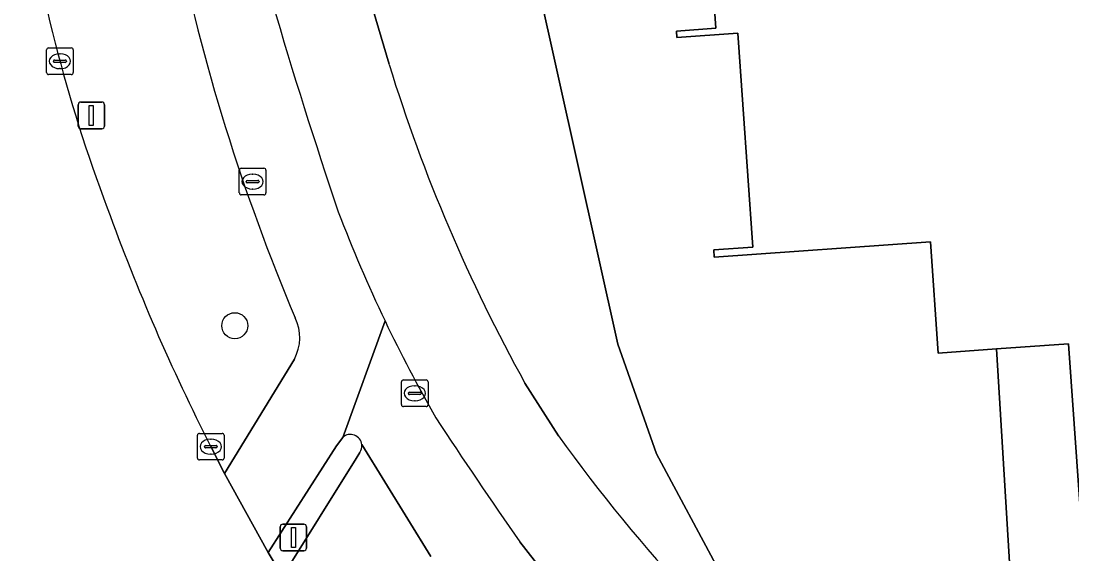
# Model space of a CAD drawing. Extents: x 160102 to 160934, y 382045 to 382923.
# Drawn here: x 160152.72 to 160192.25, y 382167.88 to 382187.9 of the extents above; entities that cross this region are included whole.
import ezdxf

# ---------------------------------------------------------------- set-up
doc = ezdxf.new("R2010")
doc.units = 0
for name, color, linetype in [('IMGEO_Berm_groen', 7, 'Continuous'), ('IMGEO_Boom', 7, 'Continuous'), ('IMGEO_Fietspad_open', 7, 'Continuous'), ('IMGEO_Groenvoorziening', 7, 'Continuous'), ('IMGEO_Kolk', 7, 'Continuous'), ('IMGEO_Lichtmast', 7, 'Continuous'), ('IMGEO_Pand', 7, 'Continuous'), ('IMGEO_Rijbaan_regionaal_gesloten', 7, 'Continuous'), ('IMGEO_Rioolput', 7, 'Continuous'), ('IMGEO_Verkeerseiland_open', 7, 'Continuous'), ('IMGEO_Verkeersregelinstallatiepaal', 7, 'Continuous'), ('IMGEO_Voetpad_open', 7, 'Continuous')]:
    doc.layers.add(name, color=color, linetype=linetype)

msp = doc.modelspace()

# ---------------------------------------------------------------- linework, layer by layer
at = {"layer": 'IMGEO_Berm_groen'}
msp.add_lwpolyline([(160159.858, 382171.909), (160160.374, 382170.895), (160163.003, 382175.201)], dxfattribs=at)
for centre, radius, start, end in [((160212.825, 382202.245), 60.744, 188.32371, 200.59428), ((160233.712, 382206.663), 76.75, 191.55852, 202.94299), ((160232.586, 382208.823), 81.56, 200.03737, 206.9107), ((160161.527, 382176.002), 1.679, 331.513, 26.2607)]:
    msp.add_arc(centre, radius, start, end, dxfattribs=at)
at = {"layer": 'IMGEO_Boom'}
msp.add_circle((160160.76, 382176.455), 0.489, dxfattribs=at)
at = {"layer": 'IMGEO_Fietspad_open'}
for points in [[(160163.003, 382175.201), (160160.374, 382170.895), (160162.011, 382167.933), (160164.587, 382171.938), (160164.821, 382172.259), (160166.412, 382176.637)], [(160166.412, 382176.637), (160164.821, 382172.259)], [(160165.539, 382171.985), (160168.134, 382167.786)], [(160175.992, 382162.782), (160174.715, 382164.204), (160171.481, 382168.333)]]:
    msp.add_lwpolyline(points, dxfattribs=at)
for centre, radius, start, end in [((160348.242, 382242.994), 193.857, 193.8541, 198.73215), ((160233.712, 382206.663), 76.75, 191.55852, 202.94299), ((160215.785, 382200.229), 54.72, 200.867, 205.5403), ((160161.527, 382176.002), 1.679, 331.513, 26.2607), ((160215.421, 382200.045), 54.312, 205.5304, 209.8685), ((160322.888, 382274.252), 184.778, 213.22867, 214.97528), ((160165.11, 382171.938), 0.432, 6.2293, 131.9955)]:
    msp.add_arc(centre, radius, start, end, dxfattribs=at)
at = {"layer": 'IMGEO_Groenvoorziening'}
for points in [[(160168.413, 382206.097), (160168.194, 382207.082), (160167.88, 382210.316), (160167.801, 382213.728), (160168.323, 382217.547), (160169.372, 382220.786), (160169.553, 382221.159), (160165.881, 382223.705), (160161.686, 382217.913), (160159.471, 382214.768), (160160.107, 382211.985), (160165.121, 382191.151), (160166.567, 382186.277)], [(160183.72, 382160.794), (160182.308, 382162.412), (160179.042, 382167.128), (160176.62, 382171.645), (160175.168, 382175.761), (160168.413, 382206.097)], [(160168.413, 382206.097), (160175.168, 382175.761), (160176.62, 382171.645), (160179.042, 382167.128), (160182.308, 382162.412), (160183.72, 382160.794), (160184.617, 382160.153)], [(160189.409, 382175.582), (160187.22, 382175.427), (160186.924, 382179.607), (160178.796, 382179.032), (160178.777, 382179.301), (160180.25, 382179.405), (160179.681, 382187.452), (160177.394, 382187.29), (160177.378, 382187.528), (160178.857, 382187.632), (160178.27, 382195.946)], [(160190.575, 382156.456), (160189.409, 382175.582)], [(160171.676, 382174.298), (160172.939, 382172.319)]]:
    msp.add_lwpolyline(points, dxfattribs=at)
for centre, radius, start, end in [((160226.341, 382204.691), 62.546, 197.12232, 209.07383), ((160222.344, 382207.729), 60.784, 215.63072, 230.54858)]:
    msp.add_arc(centre, radius, start, end, dxfattribs=at)
at = {"layer": 'IMGEO_Kolk'}
for p, q in [((160153.685, 382185.968), (160153.685, 382186.82)), ((160153.76, 382186.894), (160154.612, 382186.894)), ((160154.173, 382186.674), (160154.198, 382186.674)), ((160154.686, 382186.82), (160154.686, 382185.968)), ((160153.944, 382186.388), (160153.944, 382186.4)), ((160154.382, 382186.351), (160153.984, 382186.351)), ((160153.987, 382186.437), (160154.385, 382186.437)), ((160154.428, 382186.4), (160154.428, 382186.388)), ((160154.612, 382185.894), (160153.76, 382185.894)), ((160154.196, 382186.114), (160154.171, 382186.114)), ((160167.105, 382174.415), (160167.957, 382174.415)), ((160167.03, 382173.489), (160167.03, 382174.341)), ((160167.518, 382174.195), (160167.543, 382174.195)), ((160168.031, 382174.341), (160168.031, 382173.489)), ((160167.289, 382173.909), (160167.289, 382173.921)), ((160167.727, 382173.872), (160167.329, 382173.872)), ((160167.332, 382173.958), (160167.73, 382173.958)), ((160167.541, 382173.635), (160167.516, 382173.635)), ((160167.773, 382173.921), (160167.773, 382173.909)), ((160167.957, 382173.415), (160167.105, 382173.415)), ((160159.433, 382172.409), (160160.285, 382172.409)), ((160159.358, 382171.483), (160159.358, 382172.335)), ((160159.846, 382172.189), (160159.871, 382172.189)), ((160160.359, 382172.335), (160160.359, 382171.483)), ((160159.617, 382171.903), (160159.617, 382171.915)), ((160160.055, 382171.866), (160159.657, 382171.866)), ((160159.66, 382171.952), (160160.058, 382171.952)), ((160159.869, 382171.629), (160159.844, 382171.629)), ((160160.101, 382171.915), (160160.101, 382171.903)), ((160160.285, 382171.409), (160159.433, 382171.409))]:
    msp.add_line(p, q, dxfattribs=at)
for points in [[(160153.685, 382185.968), (160153.685, 382186.82)], [(160153.76, 382186.894), (160154.612, 382186.894)], [(160154.686, 382186.82), (160154.686, 382185.968)], [(160154.612, 382185.894), (160153.76, 382185.894)], [(160167.105, 382174.415), (160167.957, 382174.415)], [(160167.03, 382173.489), (160167.03, 382174.341)], [(160168.031, 382174.341), (160168.031, 382173.489)], [(160167.957, 382173.415), (160167.105, 382173.415)], [(160159.433, 382172.409), (160160.285, 382172.409)], [(160159.358, 382171.483), (160159.358, 382172.335)], [(160160.359, 382172.335), (160160.359, 382171.483)], [(160160.285, 382171.409), (160159.433, 382171.409)]]:
    msp.add_lwpolyline(points, dxfattribs=at)
for centre, radius, start, end in [((160153.762, 382186.818), 0.0765, 91.552, 178.448), ((160153.762, 382186.818), 0.0765, 91.552, 178.448), ((160154.61, 382186.818), 0.0765, 1.552, 88.448), ((160154.61, 382186.818), 0.0765, 1.552, 88.448), ((160153.984, 382186.397), 0.0403, 85.8775, 175.7526), ((160153.981, 382186.387), 0.0366, 178.938, 274.7102), ((160154.385, 382186.394), 0.043, 264.8664, 352.4533), ((160154.389, 382186.399), 0.0386, 1.7309, 96.639), ((160153.762, 382185.97), 0.0765, 181.552, 268.448), ((160153.762, 382185.97), 0.0765, 181.552, 268.448), ((160154.61, 382185.97), 0.0765, 271.552, 358.448), ((160154.61, 382185.97), 0.0765, 271.552, 358.448), ((160167.107, 382174.339), 0.0765, 91.552, 178.448), ((160167.107, 382174.339), 0.0765, 91.552, 178.448), ((160167.955, 382174.339), 0.0765, 1.552, 88.448), ((160167.955, 382174.339), 0.0765, 1.552, 88.448), ((160167.329, 382173.918), 0.0403, 85.8775, 175.7526), ((160167.326, 382173.908), 0.0366, 178.938, 274.7102), ((160167.73, 382173.915), 0.043, 264.8664, 352.4533), ((160167.734, 382173.92), 0.0386, 1.7309, 96.639), ((160167.107, 382173.491), 0.0765, 181.552, 268.448), ((160167.107, 382173.491), 0.0765, 181.552, 268.448), ((160167.955, 382173.491), 0.0765, 271.552, 358.448), ((160167.955, 382173.491), 0.0765, 271.552, 358.448), ((160159.435, 382172.333), 0.0765, 91.552, 178.448), ((160159.435, 382172.333), 0.0765, 91.552, 178.448), ((160160.283, 382172.333), 0.0765, 1.552, 88.448), ((160160.283, 382172.333), 0.0765, 1.552, 88.448), ((160159.657, 382171.912), 0.0403, 85.8775, 175.7526), ((160159.654, 382171.902), 0.0366, 178.938, 274.7102), ((160160.058, 382171.909), 0.043, 264.8664, 352.4533), ((160160.062, 382171.914), 0.0386, 1.7309, 96.639), ((160159.435, 382171.485), 0.0765, 181.552, 268.448), ((160159.435, 382171.485), 0.0765, 181.552, 268.448), ((160160.283, 382171.485), 0.0765, 271.552, 358.448), ((160160.283, 382171.485), 0.0765, 271.552, 358.448)]:
    msp.add_arc(centre, radius, start, end, dxfattribs=at)
for centre, major_axis, ratio, start_param, end_param in [((160154.172, 382186.394), (-0.387, 0.002), 0.722429, 4.712389, 7.853982), ((160154.197, 382186.394), (-0.39, 0.002), 0.717154, 1.570796, 4.712389), ((160167.517, 382173.915), (-0.387, 0.002), 0.722429, 4.712389, 7.853982), ((160167.542, 382173.915), (-0.39, 0.002), 0.717154, 1.570796, 4.712389), ((160159.845, 382171.909), (-0.387, 0.002), 0.722429, 4.712389, 7.853982), ((160159.87, 382171.909), (-0.39, 0.002), 0.717154, 1.570796, 4.712389)]:
    msp.add_ellipse(centre, major_axis=major_axis, ratio=ratio, start_param=start_param, end_param=end_param, dxfattribs=at)
at = {"layer": 'IMGEO_Lichtmast'}
for p, q in [((160154.87, 382183.959), (160154.87, 382184.759)), ((160154.87, 382184.759), (160154.87, 382183.959)), ((160154.97, 382184.859), (160155.76, 382184.859)), ((160155.76, 382184.859), (160154.97, 382184.859)), ((160155.86, 382184.759), (160155.86, 382183.959)), ((160155.86, 382183.959), (160155.86, 382184.759)), ((160155.76, 382183.859), (160154.97, 382183.859)), ((160154.97, 382183.859), (160155.76, 382183.859))]:
    msp.add_line(p, q, dxfattribs=at)
msp.add_lwpolyline([(160155.29, 382184.734), (160155.44, 382184.734), (160155.44, 382183.984), (160155.29, 382183.984), (160155.29, 382184.734)], dxfattribs=at)
for centre, start, end in [((160154.97, 382184.759), 90, 180), ((160154.97, 382184.759), 90, 180), ((160155.76, 382184.759), 0, 90), ((160155.76, 382184.759), 360, 90), ((160154.97, 382183.959), 180, 270), ((160154.97, 382183.959), 180, 270), ((160155.76, 382183.959), 270, 0), ((160155.76, 382183.959), 270, 0)]:
    msp.add_arc(centre, 0.1, start, end, dxfattribs=at)
at = {"layer": 'IMGEO_Pand'}
msp.add_lwpolyline([(160178.27, 382195.946), (160178.857, 382187.632), (160177.378, 382187.528), (160177.394, 382187.29), (160179.681, 382187.452), (160180.25, 382179.405), (160178.777, 382179.301), (160178.796, 382179.032), (160186.924, 382179.607), (160187.22, 382175.427), (160189.409, 382175.582), (160192.118, 382175.773), (160192.643, 382168.346)], dxfattribs=at)
at = {"layer": 'IMGEO_Rijbaan_regionaal_gesloten'}
msp.add_lwpolyline([(160162.556, 382167.034), (160162.011, 382167.933), (160160.374, 382170.895), (160159.858, 382171.909)], dxfattribs=at)
for centre, radius, start, end in [((160212.825, 382202.245), 60.744, 188.32371, 200.59428), ((160232.586, 382208.823), 81.56, 200.03737, 206.9107)]:
    msp.add_arc(centre, radius, start, end, dxfattribs=at)
at = {"layer": 'IMGEO_Rioolput'}
for p, q in [((160160.932, 382181.445), (160160.932, 382182.297)), ((160161.007, 382182.371), (160161.859, 382182.371)), ((160161.933, 382182.297), (160161.933, 382181.445)), ((160161.234, 382181.914), (160161.632, 382181.914)), ((160161.42, 382182.151), (160161.445, 382182.151)), ((160161.191, 382181.865), (160161.191, 382181.877)), ((160161.629, 382181.828), (160161.231, 382181.828)), ((160161.443, 382181.591), (160161.418, 382181.591)), ((160161.675, 382181.877), (160161.675, 382181.865)), ((160161.859, 382181.371), (160161.007, 382181.371))]:
    msp.add_line(p, q, dxfattribs=at)
for points in [[(160160.932, 382181.445), (160160.932, 382182.297)], [(160161.007, 382182.371), (160161.859, 382182.371)], [(160161.933, 382182.297), (160161.933, 382181.445)], [(160161.859, 382181.371), (160161.007, 382181.371)]]:
    msp.add_lwpolyline(points, dxfattribs=at)
for centre, radius, start, end in [((160161.009, 382182.295), 0.0765, 91.552, 178.448), ((160161.009, 382182.295), 0.0765, 91.552, 178.448), ((160161.857, 382182.295), 0.0765, 1.552, 88.448), ((160161.857, 382182.295), 0.0765, 1.552, 88.448), ((160161.231, 382181.874), 0.0403, 85.8775, 175.7526), ((160161.636, 382181.876), 0.0386, 1.7309, 96.639), ((160161.228, 382181.864), 0.0366, 178.938, 274.7102), ((160161.632, 382181.871), 0.043, 264.8664, 352.4533), ((160161.009, 382181.447), 0.0765, 181.552, 268.448), ((160161.009, 382181.447), 0.0765, 181.552, 268.448), ((160161.857, 382181.447), 0.0765, 271.552, 358.448), ((160161.857, 382181.447), 0.0765, 271.552, 358.448)]:
    msp.add_arc(centre, radius, start, end, dxfattribs=at)
for centre, major_axis, ratio, start_param, end_param in [((160161.419, 382181.871), (-0.387, 0.002), 0.722429, 4.712389, 7.853982), ((160161.444, 382181.871), (-0.39, 0.002), 0.717154, 1.570796, 4.712389)]:
    msp.add_ellipse(centre, major_axis=major_axis, ratio=ratio, start_param=start_param, end_param=end_param, dxfattribs=at)
at = {"layer": 'IMGEO_Verkeerseiland_open'}
msp.add_lwpolyline([(160164.821, 382172.259), (160164.587, 382171.938), (160162.011, 382167.933), (160162.556, 382167.034), (160165.328, 382171.47), (160165.467, 382171.694)], dxfattribs=at)
for centre, radius, start, end in [((160165.11, 382171.938), 0.432, 6.2293, 131.9955), ((160165.109, 382171.937), 0.433, 325.8279, 6.3777)]:
    msp.add_arc(centre, radius, start, end, dxfattribs=at)
at = {"layer": 'IMGEO_Verkeersregelinstallatiepaal'}
for p, q in [((160162.469, 382168.098), (160162.469, 382168.898)), ((160162.469, 382168.898), (160162.469, 382168.098)), ((160162.569, 382168.998), (160163.359, 382168.998)), ((160163.359, 382168.998), (160162.569, 382168.998)), ((160163.459, 382168.898), (160163.459, 382168.098)), ((160163.459, 382168.098), (160163.459, 382168.898)), ((160163.359, 382167.998), (160162.569, 382167.998)), ((160162.569, 382167.998), (160163.359, 382167.998))]:
    msp.add_line(p, q, dxfattribs=at)
msp.add_lwpolyline([(160162.889, 382168.873), (160163.039, 382168.873), (160163.039, 382168.123), (160162.889, 382168.123), (160162.889, 382168.873)], dxfattribs=at)
for centre, start, end in [((160162.569, 382168.898), 90, 180), ((160162.569, 382168.898), 90, 180), ((160163.359, 382168.898), 0, 90), ((160163.359, 382168.898), 360, 90), ((160162.569, 382168.098), 180, 270), ((160162.569, 382168.098), 180, 270), ((160163.359, 382168.098), 270, 0), ((160163.359, 382168.098), 270, 0)]:
    msp.add_arc(centre, 0.1, start, end, dxfattribs=at)
at = {"layer": 'IMGEO_Voetpad_open'}
for points in [[(160166.567, 382186.277), (160165.121, 382191.151), (160160.107, 382211.985), (160159.471, 382214.768), (160156.723, 382210.789), (160159.291, 382199.886), (160160.025, 382196.575)], [(160172.939, 382172.319), (160171.676, 382174.298)], [(160165.467, 382171.694), (160165.328, 382171.47), (160162.556, 382167.034)], [(160168.134, 382167.786), (160165.539, 382171.985)], [(160171.481, 382168.333), (160174.715, 382164.204), (160175.992, 382162.782), (160177.268, 382161.39), (160178.734, 382159.918), (160180.351, 382158.396)]]:
    msp.add_lwpolyline(points, dxfattribs=at)
msp.add_lwpolyline([(160193.379, 382168.398), (160192.643, 382168.346), (160192.118, 382175.773), (160189.409, 382175.582), (160190.575, 382156.456), (160192.787, 382155.341), (160192.632, 382160.887), (160198.982, 382161.298), (160199.216, 382157.542), (160206.088, 382157.973), (160206.329, 382153.786), (160213.137, 382154.185), (160213.37, 382150.941), (160216.623, 382151.159), (160216.549, 382152.043), (160214.85, 382151.923), (160214.554, 382156.12), (160207.759, 382155.64), (160207.466, 382159.785), (160200.762, 382159.311), (160200.468, 382163.473), (160193.761, 382162.999)], close=True, dxfattribs=at)
for centre, radius, start, end in [((160348.242, 382242.994), 193.857, 193.8541, 198.73215), ((160226.341, 382204.691), 62.546, 197.12232, 209.07383), ((160215.785, 382200.229), 54.72, 200.867, 205.5403), ((160215.421, 382200.045), 54.312, 205.5304, 209.8685), ((160322.888, 382274.252), 184.778, 213.22867, 214.97528), ((160222.344, 382207.729), 60.784, 215.63072, 230.54858), ((160165.109, 382171.937), 0.433, 325.8279, 6.3777)]:
    msp.add_arc(centre, radius, start, end, dxfattribs=at)

doc.saveas('drawing.dxf')
